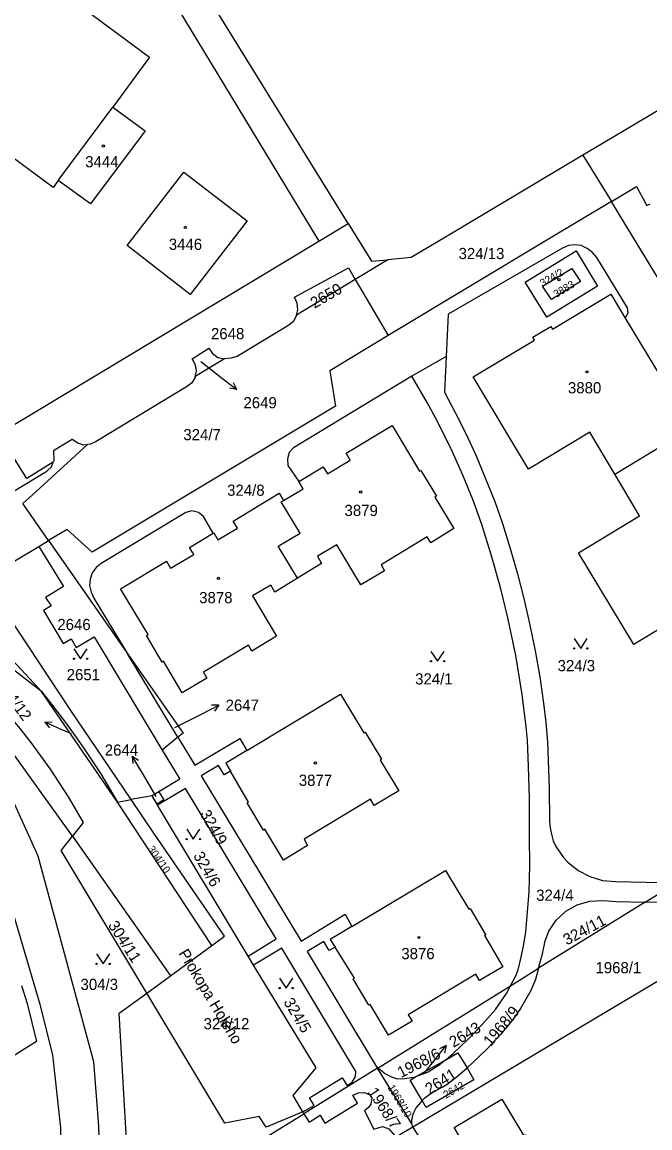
# Model space of a CAD drawing. Extents: x -679220 to -673243, y -1075091 to -1066557.
# Drawn here: x -676063.6 to -675968.3, y -1072462.9 to -1072295.1 of the extents above; entities that cross this region are included whole.
import ezdxf

# ---------------------------------------------------------------- set-up
doc = ezdxf.new("R2010")
doc.units = 0
for name, color, linetype in [('Hranice parcel', 7, 'Continuous'), ('Parcelní čísla', 7, 'Continuous'), ('Pop  PČ popisy', 7, 'Continuous'), ('Značky budov', 7, 'Continuous'), ('Značky kultur', 7, 'Continuous')]:
    doc.layers.add(name, color=color, linetype=linetype)

msp = doc.modelspace()

# ---------------------------------------------------------------- linework, layer by layer
at = {"layer": 'Hranice parcel'}
for p, q in [((-676061.63, -1072257.37), (-676018.56, -1072328.36)), ((-676058.11, -1072319.18), (-676049.83, -1072308.01)), ((-675978.49, -1072315.33), (-675974.15, -1072322.36)), ((-676018.56, -1072328.36), (-676014.12, -1072325.69)), ((-676008.08, -1072331.18), (-676013.03, -1072334.17)), ((-676013.03, -1072334.17), (-676021.95, -1072339.58)), ((-676013.03, -1072334.17), (-676008.07, -1072342.7)), ((-675972.06, -1072340.04), (-675962.04, -1072356.7)), ((-676032.91, -1072346.21), (-676037.32, -1072348.88)), ((-675999.25, -1072345.84), (-676004.46, -1072348.87)), ((-675973.65, -1072363.72), (-675962.04, -1072356.7)), ((-676061.07, -1072374.67), (-676059.59, -1072373.8)), ((-676059.59, -1072373.8), (-676047.65, -1072390.88)), ((-676039.95, -1072403.63), (-676047.65, -1072390.88)), ((-676049.15, -1072413.47), (-676060.65, -1072396.71)), ((-676039.95, -1072403.63), (-676042.34, -1072405.57)), ((-676043.87, -1072412.53), (-676047.06, -1072413.1)), ((-676042.83, -1072411.9), (-676043.87, -1072412.53)), ((-676043.12, -1072413.79), (-676043.87, -1072412.53)), ((-676049.15, -1072413.47), (-676047.06, -1072413.1)), ((-676034.81, -1072435.22), (-676049.15, -1072413.47)), ((-676043.04, -1072413.92), (-676043.12, -1072413.79)), ((-676029.28, -1072436.87), (-676043.04, -1072413.92)), ((-676055.95, -1072418.63), (-676041.09, -1072439.81)), ((-675969.03, -1072428.65), (-675963.96, -1072425.51)), ((-675969.03, -1072428.65), (-675985.23, -1072438.69)), ((-676041.09, -1072439.81), (-676034.81, -1072435.22)), ((-676028.47, -1072438.22), (-676029.28, -1072436.87)), ((-675989.49, -1072441.33), (-675985.23, -1072438.69)), ((-676044.69, -1072442.45), (-676041.09, -1072439.81)), ((-676009.57, -1072453.78), (-675989.49, -1072441.33)), ((-676003.88, -1072455.15), (-675999.3, -1072452.56)), ((-676009.69, -1072453.85), (-676020.83, -1072460.75)), ((-676009.97, -1072453.41), (-676009.57, -1072453.78)), ((-676009.97, -1072453.41), (-676009.69, -1072453.85)), ((-676004.52, -1072462.18), (-676009.69, -1072453.85)), ((-676020.83, -1072460.75), (-676021, -1072460.48)), ((-676004.29, -1072462.79), (-676006.88, -1072464.32))]:
    msp.add_line(p, q, dxfattribs=at)
for points in [[(-676014.12, -1072325.69), (-676057.08, -1072256.19), (-676055.87, -1072255.44)], [(-676058.11, -1072319.18), (-676058.91, -1072320.24), (-676109.91, -1072282.48), (-676095.28, -1072262.72), (-676044.26, -1072300.45), (-676049.83, -1072308.01)], [(-675922.71, -1072281.32), (-675923.88, -1072282.38), (-675924.69, -1072283.04), (-675925.9, -1072283.94), (-675927.15, -1072284.77), (-675975.43, -1072313.51), (-675978.49, -1072315.33)], [(-676049.83, -1072308.01), (-676044.93, -1072311.62), (-676053.2, -1072322.69), (-676058.11, -1072319.18)], [(-675978.49, -1072315.33), (-675999.37, -1072327.75), (-676004.57, -1072330.85), (-676008.08, -1072331.18)], [(-676029.44, -1072325.28), (-676038.11, -1072336.46), (-676047.68, -1072329.01), (-676039.08, -1072317.88), (-676029.44, -1072325.28)], [(-675974.15, -1072322.36), (-675970.34, -1072320.08), (-675968.98, -1072322.6), (-675968.78, -1072322.93), (-675968.29, -1072322.72)], [(-675974.15, -1072322.36), (-675983.94, -1072328.23), (-676008.07, -1072342.7)], [(-675926.07, -1072402.03), (-675929.16, -1072396.81), (-675962.96, -1072340.92), (-675966.3, -1072335.23), (-675972.95, -1072324.36), (-675974.15, -1072322.36)], [(-676014.12, -1072325.69), (-676010.58, -1072331.41), (-676008.08, -1072331.18)], [(-676058.87, -1072361.92), (-676062.91, -1072364.37), (-676067.19, -1072357.62), (-676018.56, -1072328.36)], [(-675972.06, -1072340.04), (-675971.62, -1072339.22), (-675971.71, -1072338.5), (-675976.37, -1072330.82), (-675977.05, -1072330.09), (-675977.86, -1072329.49), (-675978.74, -1072329.04), (-675979.71, -1072328.91), (-675980.69, -1072329.04), (-675981.59, -1072329.44), (-675998.93, -1072339.45), (-675999.25, -1072345.84)], [(-675983.99, -1072339.91), (-675987.25, -1072334.57), (-675979.51, -1072329.85), (-675976.25, -1072335.19), (-675983.99, -1072339.91)], [(-676021.95, -1072339.58), (-676021.77, -1072338.78), (-676021.86, -1072337.78), (-676022.24, -1072336.86), (-676014.05, -1072332.41), (-676013.03, -1072334.17)], [(-675980.17, -1072332.49), (-675978.85, -1072334.51), (-675983.25, -1072337.22), (-675984.6, -1072335.19), (-675980.17, -1072332.49)], [(-675973.65, -1072363.72), (-675977.43, -1072357.37), (-675986.75, -1072362.96), (-675995.15, -1072348.94), (-675985.86, -1072343.37), (-675986.09, -1072342.93), (-675983.36, -1072341.3), (-675983.11, -1072341.72), (-675974.24, -1072336.41), (-675972.06, -1072340.04)], [(-676021.95, -1072339.58), (-676021.99, -1072339.73), (-676022.47, -1072340.58), (-676023.26, -1072341.22), (-676030.96, -1072345.86), (-676031.91, -1072346.14), (-676032.91, -1072346.21)], [(-676060.65, -1072396.71), (-676088.94, -1072374.82), (-676097.4, -1072369.15), (-676135.11, -1072342.81)], [(-676008.07, -1072342.7), (-676016.9, -1072348.05), (-676016.06, -1072353.42), (-676052.99, -1072375.57), (-676056.75, -1072372.12), (-676059.59, -1072373.8)], [(-676037.32, -1072348.88), (-676037.12, -1072348.08), (-676037.31, -1072347.11), (-676037.8, -1072346.23), (-676035.25, -1072344.59), (-676034.69, -1072345.43), (-676033.88, -1072346.01), (-676032.91, -1072346.21)], [(-675999.25, -1072345.84), (-675999.49, -1072351.3), (-675997.27, -1072355.54), (-675995.97, -1072358.21), (-675994.69, -1072360.96), (-675991.87, -1072367.89), (-675990.7, -1072371.22), (-675989.51, -1072374.99), (-675988.44, -1072378.82), (-675987.43, -1072382.78), (-675986.55, -1072386.62), (-675985.72, -1072390.52), (-675985.05, -1072394.49), (-675984.47, -1072398.44), (-675984.1, -1072401.41), (-675983.84, -1072404.39), (-675983.61, -1072411.33), (-675983.56, -1072416.41), (-675983.45, -1072417.39), (-675983.27, -1072418.36), (-675983, -1072419.33), (-675982.61, -1072420.22), (-675981.43, -1072421.87), (-675980.77, -1072422.61), (-675979.2, -1072423.87), (-675977.45, -1072424.78), (-675975.5, -1072425.35), (-675973.52, -1072425.54), (-675966.54, -1072425.69)], [(-676037.32, -1072348.88), (-676037.36, -1072349.04), (-676037.89, -1072349.92), (-676038.66, -1072350.49), (-676052.34, -1072358.76), (-676053.22, -1072359.19), (-676053.69, -1072359.24)], [(-676004.46, -1072348.87), (-676022.41, -1072359.7), (-676023.08, -1072360.43), (-676023.33, -1072361.41), (-676023.27, -1072362.39), (-676021.62, -1072364.83)], [(-675989.49, -1072441.33), (-675988.69, -1072439.84), (-675988.33, -1072438.9), (-675987.87, -1072436.99), (-675987.46, -1072435.02), (-675987.15, -1072433.15), (-675986.64, -1072427.07), (-675986.54, -1072423.06), (-675986.59, -1072418.8), (-675986.61, -1072412.88), (-675986.73, -1072408.08), (-675986.89, -1072404.06), (-675987.08, -1072402.03), (-675987.71, -1072397.13), (-675988.67, -1072391.22), (-675989.82, -1072385.74), (-675991.01, -1072380.89), (-675992.36, -1072376.1), (-675993.84, -1072371.33), (-675995.21, -1072367.58), (-675996.7, -1072363.89), (-675998.34, -1072360.23), (-676000.56, -1072355.75), (-676002.15, -1072352.84), (-676004.46, -1072348.87)], [(-676021.62, -1072364.83), (-676017.92, -1072362.61), (-676017.27, -1072363.68), (-676013.79, -1072361.59), (-676014.43, -1072360.52), (-676007.45, -1072356.32), (-676003.3, -1072363.25), (-676003.08, -1072363.14), (-676000.72, -1072367.07), (-676000.94, -1072367.2), (-675998.08, -1072371.98), (-676001.59, -1072374.15), (-676002.14, -1072373.24), (-676009.13, -1072377.47), (-676008.59, -1072378.36), (-676012.2, -1072380.5), (-676015.82, -1072374.42), (-676018.78, -1072376.18), (-676018.14, -1072377.29), (-676021.8, -1072379.52)], [(-676053.69, -1072359.24), (-676054.22, -1072359.3), (-676055.16, -1072359.03), (-676056.01, -1072358.47), (-676058.86, -1072360.2), (-676058.78, -1072361.67), (-676058.87, -1072361.92)], [(-676059.59, -1072373.8), (-676063.5, -1072368.19), (-676061.5, -1072366.41), (-676053.69, -1072359.24)], [(-676075.92, -1072372.98), (-676059.85, -1072363.28), (-676059.12, -1072362.62), (-676058.87, -1072361.92)], [(-676117.22, -1072363.74), (-676116.34, -1072363.6), (-676089.85, -1072379.52), (-676087.32, -1072381.13), (-676082.85, -1072384.09), (-676077.34, -1072388.44), (-676072.91, -1072392.49), (-676067.41, -1072398.29), (-676064.13, -1072402.03), (-676062.28, -1072404.41), (-676059.34, -1072408.48), (-676056.62, -1072412.67), (-676054.33, -1072416.58), (-676055.95, -1072418.63)], [(-675957.7, -1072390.24), (-675961.49, -1072383.97), (-675970.75, -1072389.56), (-675979.15, -1072375.63), (-675969.88, -1072370.05), (-675973.65, -1072363.72)], [(-676064.43, -1072530.6), (-676060.93, -1072514.33), (-676058.84, -1072500.85), (-676057.79, -1072483.42), (-676057.73, -1072462.91), (-676058.94, -1072451.8), (-676060.84, -1072444.17), (-676066.6, -1072424.75), (-676080.98, -1072400.72), (-676089.25, -1072390.86), (-676096.74, -1072383.24), (-676106.51, -1072374.56), (-676118.43, -1072364.57)], [(-676023.93, -1072367.7), (-676020.97, -1072365.92), (-676021.62, -1072364.83)], [(-676034.62, -1072372.65), (-676034.53, -1072372.6), (-676033.88, -1072373.68), (-676030.93, -1072371.91), (-676031.58, -1072370.83), (-676024.57, -1072366.61), (-676023.93, -1072367.7)], [(-676021.8, -1072379.52), (-676024.74, -1072374.65), (-676021.41, -1072372.65), (-676024.27, -1072367.91), (-676023.93, -1072367.7)], [(-676034.62, -1072372.65), (-676036.08, -1072370.15), (-676036.84, -1072369.52), (-676037.82, -1072369.28), (-676038.77, -1072369.53), (-676051.6, -1072377.25), (-676052.37, -1072377.88), (-676052.95, -1072378.68), (-676053.27, -1072379.63), (-676053.36, -1072380.63), (-676053.13, -1072381.6), (-676052.71, -1072382.51), (-676047.65, -1072390.88)], [(-676021.8, -1072379.52), (-676025.23, -1072381.6), (-676025.85, -1072380.54), (-676028.64, -1072382.18), (-676024.97, -1072388.29), (-676028.73, -1072390.55), (-676029.26, -1072389.67), (-676036.07, -1072393.76), (-676035.56, -1072394.68), (-676039.31, -1072396.88), (-676042.14, -1072392.11), (-676042.36, -1072392.24), (-676044.71, -1072388.2), (-676044.49, -1072388.07), (-676048.65, -1072381.11), (-676041.7, -1072376.92), (-676041.06, -1072378), (-676037.56, -1072375.92), (-676038.21, -1072374.82), (-676034.62, -1072372.65)], [(-676069.02, -1072380.25), (-676068.14, -1072379.11), (-676067.39, -1072378.45), (-676061.07, -1072374.67)], [(-676061.07, -1072374.67), (-676057.31, -1072380.74), (-676060.03, -1072382.41), (-676059.17, -1072383.71), (-676060.38, -1072384.42), (-676057.36, -1072389.39), (-676056.15, -1072388.68), (-676055.41, -1072390.01), (-676052.69, -1072388.41), (-676042.34, -1072405.57)], [(-676069.02, -1072380.25), (-676069.35, -1072380.69), (-676070, -1072382.58), (-676070.09, -1072384.61), (-676069.58, -1072386.51), (-676068.57, -1072388.23), (-676063.1, -1072394.07), (-676060.65, -1072396.71)], [(-676047.06, -1072413.1), (-676056.32, -1072399.44), (-676069.02, -1072380.25)], [(-676055.95, -1072418.63), (-676071.52, -1072396.99), (-676084.95, -1072387.22)], [(-676084.95, -1072387.22), (-676077.08, -1072395.86), (-676065.96, -1072411.11), (-676061.23, -1072421.61), (-676052.78, -1072452.85), (-676052.01, -1072462.63), (-676051.68, -1072475.56), (-676052.77, -1072491.68), (-676054.32, -1072506.68), (-676056.64, -1072523.56), (-676061.06, -1072535.34)], [(-676047.65, -1072390.88), (-676039.18, -1072403.01), (-676039.95, -1072403.63)], [(-676060.65, -1072396.71), (-676059.15, -1072398.6), (-676056.74, -1072401.78), (-676054.39, -1072405.09), (-676051.66, -1072409.2), (-676049.15, -1072413.47)], [(-676029.48, -1072405.65), (-676015.26, -1072397.11), (-676011.74, -1072402.99), (-676011.52, -1072402.86), (-676009.07, -1072406.95), (-676009.26, -1072407.09), (-676006.45, -1072411.79), (-676010.17, -1072413.98), (-676010.74, -1072413.04), (-676020.8, -1072419.12), (-676020.27, -1072420.06), (-676023.94, -1072422.26), (-676026.77, -1072417.58), (-676026.99, -1072417.71), (-676029.44, -1072413.61), (-676029.22, -1072413.46), (-676031.99, -1072408.78)], [(-676039.95, -1072403.63), (-676037.39, -1072407.87), (-676030.58, -1072403.81), (-676029.48, -1072405.65)], [(-676042.34, -1072405.57), (-676039.68, -1072409.99), (-676042.83, -1072411.9)], [(-676029.48, -1072405.65), (-676032.7, -1072407.58), (-676031.99, -1072408.78)], [(-676031.99, -1072408.78), (-676032.95, -1072409.36), (-676033.8, -1072407.91), (-676036.45, -1072409.48), (-676021.27, -1072434.57), (-676014.57, -1072430.49), (-676013.55, -1072432.35)], [(-676042.83, -1072411.9), (-676042.07, -1072413.15), (-676043.12, -1072413.79)], [(-676029.28, -1072436.87), (-676025.03, -1072434.22), (-676038.81, -1072411.43), (-676043.04, -1072413.92)], [(-676034.81, -1072435.22), (-676032.9, -1072433.82), (-676043.62, -1072418.17), (-676047.06, -1072413.1)], [(-675925.81, -1072414.74), (-675927.33, -1072414.28), (-675928.81, -1072414.06), (-675930.27, -1072414.18), (-675931.74, -1072414.48), (-675932.68, -1072414.86), (-675943.48, -1072421.27), (-675949.43, -1072424.33), (-675952.82, -1072425.88), (-675956.58, -1072427.08), (-675962.46, -1072428.45), (-675966.45, -1072428.71), (-675969.03, -1072428.65)], [(-675925.21, -1072415.73), (-675969.92, -1072442.3), (-676004.29, -1072462.79)], [(-676044.69, -1072442.45), (-676057.69, -1072420.83), (-676055.95, -1072418.63)], [(-676013.55, -1072432.35), (-675999.35, -1072423.86), (-675995.8, -1072429.72), (-675995.6, -1072429.64), (-675993.24, -1072433.66), (-675993.43, -1072433.73), (-675990.62, -1072438.48), (-675994.17, -1072440.55), (-675994.74, -1072439.6), (-676004.99, -1072445.75), (-676004.42, -1072446.69), (-676007.99, -1072448.85), (-676010.76, -1072444.17), (-676010.98, -1072444.3), (-676013.38, -1072440.31), (-676013.17, -1072440.18), (-676016.11, -1072435.5)], [(-675985.23, -1072438.69), (-675984.64, -1072436.48), (-675984.23, -1072434.51), (-675983.66, -1072433.04), (-675982.55, -1072431.39), (-675981.1, -1072430.01), (-675979.35, -1072429.04), (-675977.43, -1072428.5), (-675975.44, -1072428.4), (-675973.43, -1072428.56), (-675969.03, -1072428.65)], [(-676013.55, -1072432.35), (-676016.85, -1072434.32), (-676016.11, -1072435.5)], [(-676016.11, -1072435.5), (-676016.99, -1072436.01), (-676017.81, -1072434.62), (-676020.32, -1072436.14), (-676009.97, -1072453.41)], [(-676021, -1072460.48), (-676019.28, -1072459.53), (-676020, -1072458.34), (-676015.02, -1072455.3), (-676014.29, -1072456.49), (-676013.53, -1072455.96), (-676013.02, -1072455.12), (-676012.93, -1072454.35), (-676024.17, -1072435.66), (-676028.47, -1072438.22)], [(-676021, -1072460.48), (-676022.47, -1072458.01), (-676018.99, -1072453.8), (-676028.47, -1072438.22)], [(-675985.23, -1072438.69), (-675985.69, -1072440.4), (-675986.43, -1072442.18), (-675987.95, -1072444.81), (-675989.1, -1072446.43), (-675991.01, -1072448.73), (-675993.07, -1072450.95), (-675995.23, -1072453.04), (-675996.08, -1072453.79)], [(-676063.71, -1072441.28), (-676062.84, -1072444.02), (-676061.41, -1072449.82), (-676145.85, -1072502.88), (-676156.45, -1072486.01)], [(-675999.3, -1072452.56), (-675998.13, -1072451.59), (-675995.84, -1072449.37), (-675993.8, -1072447.23), (-675991.78, -1072444.95), (-675990.11, -1072442.49), (-675989.49, -1072441.33)], [(-676042.19, -1072490.98), (-676046.35, -1072489.15), (-676048.88, -1072445.51), (-676044.69, -1072442.45)], [(-676021, -1072460.48), (-676026.56, -1072462.81), (-676027.61, -1072461.18), (-676032.84, -1072462.17), (-676044.69, -1072442.45)], [(-675999.3, -1072452.56), (-676000.3, -1072453.4), (-676001.97, -1072454.47), (-676003.88, -1072455.15)], [(-675999.3, -1072452.56), (-675997.47, -1072451.5), (-675996.08, -1072453.79)], [(-676009.57, -1072453.78), (-676009.22, -1072454.1), (-676008.43, -1072454.68), (-676007.54, -1072455.17), (-676006.83, -1072455.4), (-676005.85, -1072455.46), (-676003.88, -1072455.15)], [(-675996.08, -1072453.79), (-675995.05, -1072455.59), (-676002.26, -1072459.82), (-676002.88, -1072458.76)], [(-676002.88, -1072458.76), (-676002.46, -1072458.35), (-676001.67, -1072457.74), (-676000.83, -1072457.23), (-675999.87, -1072456.74), (-675999.09, -1072456.25), (-675997.5, -1072455.04), (-675996.08, -1072453.79)], [(-676002.88, -1072458.76), (-676004.73, -1072455.68), (-676003.88, -1072455.15)], [(-676020.83, -1072460.75), (-676020.04, -1072462.04), (-676018.39, -1072460.99), (-676017.68, -1072462.18), (-676012.68, -1072459.15), (-676013.39, -1072457.96), (-676012.53, -1072457.58), (-676011.64, -1072457.55), (-676010.84, -1072457.91), (-676010.53, -1072458.33), (-676010.67, -1072459.3), (-676011.05, -1072459.8), (-676011.64, -1072460.34), (-676010.23, -1072463.09), (-676008.89, -1072462.7), (-676007.94, -1072463.03), (-676006.99, -1072464.14), (-676006.88, -1072464.32)], [(-676002.88, -1072458.76), (-676003.16, -1072459.03), (-676003.78, -1072459.83), (-676004.24, -1072460.72), (-676004.49, -1072461.67), (-676004.52, -1072462.18)], [(-675991.2, -1072474.75), (-675994.88, -1072468.56), (-675994.68, -1072468.44), (-675998.01, -1072462.83), (-675990.79, -1072458.55), (-675987.45, -1072464.1), (-675987.26, -1072463.96), (-675983.55, -1072470.21), (-675991.2, -1072474.75)], [(-676042.19, -1072490.98), (-676037.42, -1072478.47), (-676040.3, -1072473.56), (-676041.01, -1072470.17), (-676035.02, -1072469.05), (-676027.15, -1072464.67), (-676020.83, -1072460.75)], [(-676004.29, -1072462.79), (-676002.82, -1072465.18), (-676005.42, -1072466.71), (-676006.88, -1072464.32)], [(-676004.52, -1072462.18), (-676004.39, -1072462.63), (-676004.29, -1072462.79)]]:
    msp.add_lwpolyline(points, dxfattribs=at)
at = {"layer": 'Pop  PČ popisy'}
for p, q in [((-676036.49, -1072346.64), (-676033.38, -1072349.04)), ((-676033.38, -1072349.04), (-676031.02, -1072350.89)), ((-676031.02, -1072350.89), (-676032.11, -1072350.67)), ((-676031.02, -1072350.89), (-676031.5, -1072349.88)), ((-676036.4, -1072400.12), (-676033.73, -1072398.76)), ((-676033.73, -1072398.76), (-676034.85, -1072398.77)), ((-676033.73, -1072398.76), (-676034.39, -1072399.66)), ((-676040.42, -1072402.16), (-676036.4, -1072400.12)), ((-676060.16, -1072401.35), (-676059.04, -1072401.3)), ((-676057.42, -1072402.57), (-676060.16, -1072401.35)), ((-676060.16, -1072401.35), (-676059.45, -1072402.21)), ((-676056.13, -1072403.14), (-676057.42, -1072402.57)), ((-676045.33, -1072409.1), (-676046.88, -1072406.53)), ((-676046.88, -1072406.53), (-676045.93, -1072407.13)), ((-676046.88, -1072406.53), (-676046.79, -1072407.64)), ((-676043.24, -1072412.63), (-676045.33, -1072409.1)), ((-676001.11, -1072452.78), (-675999.26, -1072450.42)), ((-675999.26, -1072450.42), (-676000.27, -1072450.9)), ((-675999.26, -1072450.42), (-675999.48, -1072451.51)), ((-676002.46, -1072454.52), (-676001.11, -1072452.78))]:
    msp.add_line(p, q, dxfattribs=at)
at = {"layer": 'Značky budov'}
for centre in [(-676051.26, -1072313.93), (-676038.81, -1072326.29), (-675982.11, -1072334.22), (-675977.85, -1072348.19), (-676012.2, -1072366.44), (-676033.8, -1072379.52), (-676019.08, -1072407.56), (-676003.39, -1072434.02)]:
    msp.add_circle(centre, 0.175, dxfattribs=at)
at = {"layer": 'Značky kultur'}
for points in [[(-675979.82, -1072388.65), (-675978.82, -1072390.15), (-675977.82, -1072388.65)], [(-676055.73, -1072390.22), (-676054.73, -1072391.72), (-676053.73, -1072390.22)], [(-676001.55, -1072390.6), (-676000.55, -1072392.1), (-675999.55, -1072390.6)], [(-676038.62, -1072417.6), (-676037.62, -1072419.1), (-676036.62, -1072417.6)], [(-676052.31, -1072436.52), (-676051.31, -1072438.02), (-676050.31, -1072436.52)], [(-676024.53, -1072440.19), (-676023.53, -1072441.69), (-676022.53, -1072440.19)]]:
    msp.add_lwpolyline(points, dxfattribs=at)
for centre in [(-675979.82, -1072390.15), (-675977.82, -1072390.15), (-676055.73, -1072391.72), (-676053.73, -1072391.72), (-676001.55, -1072392.1), (-675999.55, -1072392.1), (-676038.62, -1072419.1), (-676036.62, -1072419.1), (-676052.31, -1072438.02), (-676050.31, -1072438.02), (-676024.53, -1072441.69), (-676022.53, -1072441.69)]:
    msp.add_circle(centre, 0.1, dxfattribs=at)

# ---------------------------------------------------------------- texts
at = {"layer": 'Parcelní čísla'}
for s, p in [('3444', (-676054.03, -1072317.16)), ('3446', (-676041.34, -1072329.69)), ('324/13', (-675997.36, -1072331.09)), ('2648', (-676034.94, -1072343.25)), ('3880', (-675980.76, -1072351.46)), ('2649', (-676030.01, -1072353.73)), ('324/7', (-676039.13, -1072358.57)), ('324/8', (-676032.49, -1072367)), ('3879', (-676014.67, -1072370.07)), ('3878', (-676036.73, -1072383.3)), ('2646', (-676058.26, -1072387.38)), ('324/3', (-675982.33, -1072393.62)), ('2651', (-676056.84, -1072394.98)), ('324/1', (-676003.95, -1072395.63)), ('2647', (-676032.72, -1072399.62)), ('2644', (-676051.06, -1072406.43)), ('3877', (-676021.61, -1072411.01)), ('324/4', (-675985.58, -1072428.45)), ('3876', (-676006.05, -1072437.31)), ('1968/1', (-675976.58, -1072439.45)), ('304/3', (-676054.74, -1072441.98)), ('324/12', (-676036.06, -1072447.95))]:
    msp.add_text(s, height=1.7, dxfattribs=at).set_placement(p)
for s, height, rotation, p in [('324/2', 1.14, 30, (-675984.6, -1072335.32)), ('2650', 1.7, 30, (-676019.23, -1072338.63)), ('3883', 1.14, 31, (-675982.53, -1072336.98)), ('304/12', 1.7, 306, (-676067.5, -1072395.68)), ('324/9', 1.7, 300, (-676036.67, -1072415.24)), ('304/10', 1.14, 305, (-676044.61, -1072420.58)), ('324/6', 1.7, 300, (-676037.68, -1072421.59)), ('324/11', 1.7, 28, (-675980.94, -1072435.24)), ('304/11', 1.7, 303, (-676050.63, -1072432.16)), ('324/5', 1.7, 301, (-676023.99, -1072443.79)), ('1968/9', 1.7, 50, (-675992.48, -1072450.65)), ('2643', 1.7, 31, (-675998.14, -1072450.78)), ('1968/6', 1.7, 27, (-676006.11, -1072455.37)), ('2641', 1.7, 32, (-676001.77, -1072457.89)), ('1968/10', 1.14, 301, (-676008.18, -1072456.75)), ('2642', 1.14, 30, (-675999.28, -1072458.49)), ('1968/7', 1.7, 303, (-676011.23, -1072457.45))]:
    msp.add_text(s, height=height, rotation=rotation, dxfattribs=at).set_placement(p)
at = {"layer": 'Pop  PČ popisy'}
msp.add_text('Prokopa Holého', height=1.7, rotation=301, dxfattribs=at).set_placement((-676039.92, -1072436.4))

doc.saveas('drawing.dxf')
